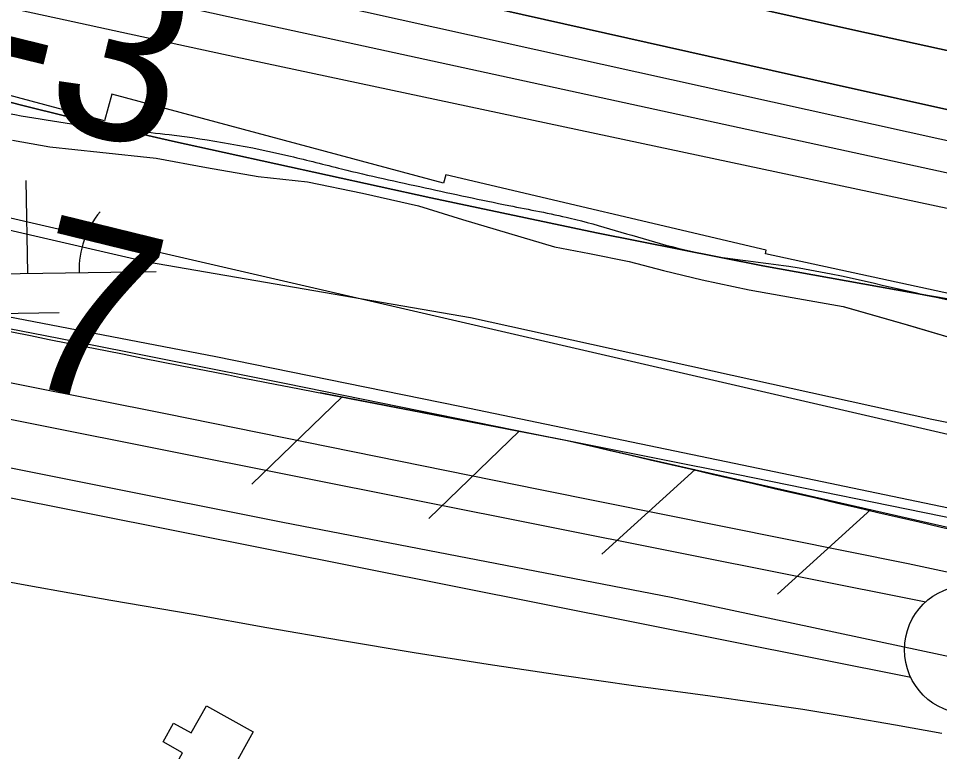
# Model space of a CAD drawing. Extents: x 3823584 to 3861785, y 301729 to 327625.
# Drawn here: x 3852192.9 to 3852550.8, y 317403.3 to 317687.9 of the extents above; entities that cross this region are included whole.
import ezdxf

# ---------------------------------------------------------------- set-up
doc = ezdxf.new("R2010")
doc.units = 0
for name, color, linetype in [('V-BLDG-OTLN', 7, 'Continuous'), ('V-FLOD-BASE', 7, 'Continuous'), ('V-LEVE-TOET', 7, 'Continuous'), ('V-RIVR-EDGE', 7, 'Continuous'), ('V-RIVR-RANG', 7, 'Continuous'), ('V-ROAD-CNTR', 7, 'Continuous'), ('V-RRAP-FSHR', 7, 'Continuous'), ('V-RRAP-RVMT', 7, 'Continuous'), ('V-SITE-VEGE', 7, 'Continuous'), ('V-SURV-LINE', 7, 'Continuous'), ('V-TOPO-DPTH', 7, 'Continuous'), ('V-TOPO-MINR', 7, 'Continuous'), ('V-TOPO-WATR', 7, 'Continuous'), ('V-WETL-SWMP', 7, 'Continuous')]:
    doc.layers.add(name, color=color, linetype=linetype)

msp = doc.modelspace()

# ---------------------------------------------------------------- linework, layer by layer
at = {"layer": 'V-BLDG-OTLN'}
msp.add_lwpolyline([(3852284.11, 317410.95), (3852267.62, 317381.35), (3852250.1, 317391.11), (3852256.62, 317402.81), (3852249.09, 317407), (3852253.16, 317414.31), (3852260.03, 317410.48), (3852265.93, 317421.08)], close=True, dxfattribs=at)
at = {"layer": 'V-FLOD-BASE'}
for points in [[(3852113.93, 317561.56), (3852249.98, 317534.53), (3852395.57, 317505.05), (3852538.6, 317476.3), (3852723.99, 317436.55), (3852855.57, 317407), (3853007.14, 317370.22), (3853131.72, 317341.22), (3853254.46, 317314.34), (3853398.97, 317272.97), (3853516.94, 317237.27), (3853660.23, 317191.24), (3853756.53, 317159.77)], [(3852148.83, 317521.55), (3852295.6, 317492.41), (3852446.54, 317463.26), (3852671.38, 317415.37), (3852989.91, 317341.47), (3853212.68, 317291.5), (3853293.32, 317268.4), (3853466.67, 317218.64), (3853617.6, 317172.83), (3853747.72, 317133.28), (3853930.93, 317074.98), (3854102.09, 317019.19), (3854140.25, 317010.51)]]:
    msp.add_lwpolyline(points, dxfattribs=at)
at = {"layer": 'V-LEVE-TOET'}
for points in [[(3852948.1, 317403.64), (3852894.21, 317416.83), (3852858.73, 317425.84), (3852823.2, 317434.64), (3852787.62, 317443.23), (3852751.99, 317451.61), (3852716.32, 317459.8), (3852680.6, 317467.77), (3852644.83, 317475.53), (3852558.38, 317493.31), (3852471.88, 317510.82), (3852385.33, 317528.05), (3852296.95, 317546), (3852208.51, 317563.61), (3852120, 317580.87)], [(3852165.13, 317473.58), (3852196.96, 317467.71), (3852228.83, 317462.06), (3852260.75, 317456.65), (3852289.34, 317451.48), (3852317.98, 317446.53), (3852346.65, 317441.78), (3852375.35, 317437.24), (3852404.09, 317432.91), (3852432.85, 317428.8), (3852461.65, 317424.9), (3852479.7, 317422.38), (3852497.74, 317419.67), (3852515.75, 317416.78), (3852533.73, 317413.71), (3852551.68, 317410.45)]]:
    msp.add_lwpolyline(points, dxfattribs=at)
at = {"layer": 'V-RIVR-EDGE'}
msp.add_spline([(3842841.54, 321100.24), (3842868.29, 321083.92), (3842887.69, 321072.7), (3842926.5, 321056.09), (3842950.74, 321041.46), (3842972.07, 321024.42), (3842988.05, 321006.41), (3843009.86, 320988.87), (3843033.13, 320971.33), (3843055.43, 320956.71), (3843078.72, 320946.45), (3843098.13, 320940.09), (3843142.74, 320915.7), (3843156.32, 320906.92), (3843166.98, 320897.67), (3843193.66, 320884.49), (3843216.46, 320873.26), (3843237.3, 320859.62), (3843254.76, 320849.37), (3843280.47, 320837.65), (3843294.05, 320828.88), (3843315.38, 320815.71), (3843374.55, 320782.06), (3843408.02, 320767.41), (3843439.07, 320753.73), (3843485.14, 320729.34), (3843531.71, 320707.37), (3843569.06, 320691.25), (3843614.17, 320670.26), (3843636.48, 320659.03), (3843664.61, 320642.45), (3843700.97, 320618.08), (3843732.49, 320598.58), (3843761.6, 320586.36), (3843794.59, 320574.63), (3843841.18, 320559.46), (3843869.32, 320549.19), (3843896, 320537.47), (3843934.8, 320517.95), (3843983.78, 320488.69), (3844036.64, 320460.88), (3844067.7, 320450.6), (3844099.23, 320437.41), (3844147.26, 320416.41), (3844198.68, 320395.4), (3844231.66, 320378.81), (3844260.77, 320365.62), (3844285.5, 320350.02), (3844318.47, 320330.03), (3844340.78, 320316.86), (3844370.36, 320301.25), (3844413.05, 320281.72), (3844464.95, 320257.79), (3844507.63, 320235.35), (3844559.53, 320209.48), (3844611.93, 320186.53), (3844641.52, 320173.83), (3844659.97, 320172.81), (3844685.7, 320168.38), (3844698.8, 320165.92), (3844709.96, 320162.49), (3844717.73, 320161.01), (3844736.17, 320157.08), (3844761.89, 320148.76), (3844788.58, 320138.5), (3844802.15, 320129.24), (3844822.99, 320110.73), (3844840.44, 320098.06), (3844854.99, 320090.26), (3844877.31, 320083.89), (3844898.18, 320078.01), (3844924.88, 320075.51), (3844948.18, 320067.69), (3844995.24, 320051.06), (3845092.74, 320004.68), (3845127.18, 319991), (3845178.6, 319966.59), (3845233.9, 319942.66), (3845254.29, 319937.27), (3845267.87, 319931.4), (3845279.99, 319924.09), (3845291.12, 319907.55), (3845303.7, 319889.55), (3845313.88, 319880.79), (3845344.43, 319860.31), (3845386.13, 319837.38), (3845433.18, 319812.5), (3845466.17, 319798.82), (3845499.64, 319785.63), (3845540.39, 319768.04), (3845605.4, 319740.69), (3845645.65, 319717.28), (3845675.73, 319707), (3845744.63, 319679.15), (3845798.47, 319656.2), (3845841.17, 319641.04), (3845897.94, 319619.04), (3845920.25, 319608.3), (3845955.66, 319592.19), (3845983.32, 319582.41), (3846002.73, 319576.53), (3846033.78, 319566.74), (3846064.36, 319558.41), (3846131.3, 319529.11), (3846195.83, 319504.18), (3846263.75, 319476.33), (3846288.98, 319466.56), (3846319.07, 319458.23), (3846370.01, 319439.16), (3846428.25, 319422.51), (3846482.1, 319400.03), (3846515.07, 319381.01), (3846564.07, 319360.01), (3846597.56, 319350.21), (3846665.5, 319330.62), (3846718.38, 319312.03), (3846778.55, 319290.52), (3846834.34, 319268.04), (3846872.67, 319254.83), (3846921.21, 319243.06), (3847037.63, 319189.35), (3847098.28, 319169.29), (3847179.32, 319142.38), (3847206.49, 319132.6), (3847242.87, 319117.46), (3847278.29, 319102.8), (3847312.72, 319083.29), (3847329.2, 319070.14), (3847340.84, 319063.79), (3847386.92, 319043.77), (3847433.02, 319027.14), (3847490.78, 319016.8), (3847613.54, 318972.79), (3847679.04, 318948.35), (3847756.19, 318921.93), (3847807.62, 318903.84), (3847852.26, 318889.64), (3847964.37, 318857.31), (3847994.45, 318845.1), (3848035.69, 318830.43), (3848071.11, 318817.71), (3848100.22, 318808.42), (3848132.73, 318796.68), (3848146.3, 318786.45), (3848169.58, 318772.31), (3848183.66, 318769.36), (3848198.22, 318769.32), (3848227.38, 318777.51), (3848252.65, 318783.27), (3848268.19, 318783.23), (3848285.67, 318780.28), (3848300.7, 318773.44), (3848320.58, 318760.76), (3848336.57, 318746.64), (3848351.59, 318729.61), (3848359.33, 318720.85), (3848374.86, 318714.01), (3848388.94, 318713), (3848400.1, 318708.6), (3848422.89, 318694.95), (3848448.13, 318689.55), (3848489.37, 318672.93), (3848523.33, 318658.77), (3848566.5, 318641.66), (3848605.32, 318627.97), (3848647.05, 318615.24), (3848684.42, 318603.49), (3848723.24, 318590.77), (3848769.33, 318574.63), (3848833.37, 318546.79), (3848867.81, 318533.11), (3848904.69, 318518.93), (3848947.38, 318502.31), (3849001.72, 318482.27), (3849103.63, 318452.88), (3849156.53, 318438.18), (3849190.02, 318429.35), (3849235.14, 318411.76), (3849274.43, 318394.67), (3849315.2, 318382.42), (3849365.19, 318370.16), (3849404.02, 318364.24), (3849440.42, 318352.49), (3849487, 318339.26), (3849538.93, 318322.62), (3849582.11, 318306.98), (3849620.93, 318293.77), (3849669.93, 318277.62), (3849700.99, 318268.8), (3849752.44, 318257.99), (3849805.35, 318245.72), (3849854.86, 318234.91), (3849902.42, 318222.17), (3849946.58, 318209.92), (3850026.17, 318188.36), (3850056.74, 318179.05), (3850089.25, 318168.77), (3850137.3, 318155.06), (3850179.52, 318142.33), (3850231.45, 318129.57), (3850317.33, 318099.25), (3850383.82, 318081.12), (3850420.7, 318073.26), (3850467.79, 318064.88), (3850492.56, 318064.82), (3850504.21, 318063.34), (3850532.84, 318055.01), (3850621.66, 318032.94), (3850687.18, 318019.66), (3850711.46, 318016.2), (3850744.95, 318010.78), (3850789.61, 318002.41), (3850833.79, 317995.99), (3850862.43, 317991.55), (3850891.55, 317985.65), (3850937.66, 317972.91), (3850986.17, 317954.33), (3851054.57, 317923.57), (3851080.28, 317912.82), (3851106.97, 317904.5), (3851143.37, 317893.24), (3851177.33, 317879.07), (3851200.63, 317876.1), (3851236.57, 317875.53), (3851266.18, 317872.06), (3851272.5, 317872.53), (3851284.18, 317883.67), (3851289.53, 317886.08), (3851297.79, 317887.52), (3851306.04, 317885.55), (3851313.8, 317881.16), (3851326.39, 317866.56), (3851330.75, 317862.18), (3851336.08, 317859.26), (3851351.62, 317859.7), (3851365.7, 317855.78), (3851396.27, 317846.97), (3851418.11, 317840.11), (3851434.6, 317835.22), (3851457.9, 317830.79), (3851490.91, 317825.85), (3851530.71, 317814.58), (3851551.1, 317810.65), (3851594.78, 317800.83), (3851617.59, 317795.43), (3851653.02, 317786.11), (3851683.59, 317778.27), (3851733.59, 317766.97), (3851760.77, 317761.08), (3851796.67, 317749.34), (3851824.34, 317742.47), (3851840.85, 317741.46), (3851930.16, 317723.27), (3851979.66, 317710.03), (3852014.61, 317701.2), (3852052.94, 317687.03), (3852078.17, 317678.71), (3852111.17, 317670.37), (3852145.63, 317661.06), (3852223.29, 317645.81), (3852251.45, 317642.83), (3852298.54, 317634.46), (3852318.43, 317629.55), (3852350.95, 317622.19), (3852383.47, 317615.31), (3852407.26, 317610.39), (3852442.2, 317600.59), (3852460.64, 317596.18), (3852492.2, 317591.73), (3852557.72, 317577.97), (3852588.79, 317572.06), (3852639.75, 317557.37), (3852677.11, 317546.59), (3852709.15, 317539.23), (3852778.08, 317526.92), (3852828.07, 317515.62), (3852866.41, 317507.27), (3852903.3, 317498.93), (3852971.25, 317485.16), (3853029.5, 317471.42), (3853053.78, 317470.39), (3853067.86, 317472.29), (3853084.86, 317471.77), (3853119.33, 317467.31), (3853178.57, 317463.28), (3853226.64, 317460.73), (3853283.45, 317456.71), (3853309.66, 317454.21), (3853332.96, 317449.79), (3853373.74, 317444.34), (3853420.84, 317440.83), (3853438.81, 317442.72), (3853449.5, 317445.13), (3853457.28, 317446.08), (3853468.93, 317445.56), (3853484.47, 317444.07), (3853505.82, 317439.16), (3853578.12, 317413.24), (3853649.43, 317382.96), (3853665.45, 317380.49), (3853691.67, 317377.51), (3853715.93, 317370.65), (3853745.04, 317356.98), (3853758.63, 317353.55), (3853777.08, 317353.5), (3853792.14, 317354.44), (3853804.76, 317353.92), (3853814.96, 317351.95), (3853825.15, 317349.01), (3853833.87, 317342.19), (3853838.21, 317330.04), (3853842.54, 317313.52), (3853842.52, 317303.32), (3853841.03, 317290.21), (3853837.11, 317275.65), (3853833.19, 317261.09), (3853832.69, 317256.72), (3853833.17, 317253.81), (3853842.87, 317249.9), (3853850.64, 317251.34), (3853861.83, 317258.6), (3853874.48, 317267.79), (3853878.87, 317274.58), (3853885.71, 317293.5), (3853891.57, 317305.14), (3853902.76, 317314.83), (3853910.54, 317318.21), (3853925.6, 317319.63), (3853947.94, 317317.63), (3853964.92, 317312.73), (3853976.07, 317304.93), (3853977.03, 317301.53), (3853977.02, 317295.7), (3853962.85, 317260.77), (3853962.36, 317259.32), (3853973.52, 317254.92), (3853974.49, 317255.89), (3853985.22, 317273.83), (3853996.42, 317286.43), (3854006.15, 317291.26), (3854013.92, 317293.18), (3854024.12, 317293.16), (3854039.17, 317291.18), (3854062.47, 317286.75), (3854090.13, 317278.43), (3854103.23, 317272.57), (3854117.78, 317267.67), (3854137.68, 317261.31), (3854149.32, 317256.91), (3854160.49, 317255.91), (3854172.62, 317252), (3854187.67, 317249.53), (3854208.54, 317244.63), (3854239.6, 317237.75), (3854270.19, 317233.79), (3854295.44, 317235.18), (3854316.8, 317231.25), (3854345.92, 317224.38), (3854376.5, 317215.07), (3854404.64, 317204.32), (3854422.57, 317192.13), (3854456.04, 317175.05), (3854479.32, 317164.31), (3854512.32, 317155), (3854552.61, 317144.22), (3854583.67, 317137.83), (3854607.93, 317128.54), (3854626.37, 317122.18), (3854651.13, 317119.69), (3854669.1, 317119.65), (3854682.2, 317117.68), (3854697.73, 317112.78), (3854731.21, 317101.53), (3854780.71, 317084.41), (3854814.68, 317075.1), (3854853.5, 317062.38), (3854876.8, 317059.4), (3854908.37, 317059.33), (3854930.21, 317053.93), (3854954.47, 317045.13), (3854992.8, 317031.92), (3855018.52, 317025.54), (3855045.21, 317018.19), (3855069.96, 317011.33), (3855098.59, 317003.01), (3855144.68, 316984.93), (3855179.12, 316967.36), (3855201.43, 316955.16), (3855224.73, 316951.22), (3855238.82, 316951.67), (3855266.5, 316951.12), (3855288.82, 316947.17), (3855307.27, 316941.79), (3855334.44, 316933.46), (3855365.98, 316922.22), (3855391.7, 316914.87), (3855424.23, 316910.42), (3855463.07, 316908.86), (3855500.94, 316903.43), (3855550.93, 316890.68), (3855585.38, 316880.88), (3855613.04, 316870.61), (3855645.05, 316855.97), (3855692.11, 316835.94), (3855730.43, 316816.9), (3855763.9, 316802.74), (3855794.47, 316792.46), (3855845.92, 316779.71), (3855892.02, 316765.51), (3855946.35, 316743.04), (3855993.39, 316714.27), (3856071.47, 316670.37), (3856089.42, 316663.04), (3856107.86, 316658.63), (3856121.44, 316650.82), (3856142.29, 316637.17), (3856156.36, 316630.82), (3856184.49, 316616.67), (3856216.02, 316603), (3856256.29, 316587.84), (3856306.76, 316572.18), (3856351.41, 316562.35), (3856435.85, 316539.32), (3856494.09, 316523.15), (3856538.25, 316510.41), (3856585.8, 316493.3), (3856618.31, 316480.11), (3856653.24, 316468.85), (3856673.14, 316464.43), (3856704.21, 316458.04), (3856732.35, 316449.72), (3856785.74, 316434.04), (3856807.58, 316430.1), (3856837.67, 316423.72), (3856870.18, 316410.52), (3856899.78, 316401.22), (3856934.72, 316389.97), (3857040.99, 316356.2), (3857080.28, 316340.07), (3857124.91, 316321.02), (3857148.67, 316305.91), (3857160.29, 316291.8), (3857170.93, 316274.77), (3857176.23, 316255.82), (3857179.07, 316226.68), (3857180.52, 316221.82), (3857182.43, 316211.61), (3857188.74, 316207.71), (3857198.94, 316207.69), (3857203.8, 316211.56), (3857208.66, 316212.03), (3857222.25, 316208.12), (3857260.08, 316189.57), (3857281.9, 316175.92), (3857296.93, 316167.14), (3857323.6, 316151.05), (3857337.2, 316150.04), (3857353.22, 316150), (3857380.44, 316157.22), (3857385.3, 316161.58), (3857386.3, 316171.29), (3857386.82, 316184.4), (3857392.68, 316197.98), (3857402.41, 316203.79), (3857414.55, 316206.67), (3857433.01, 316206.14), (3857452.42, 316199.78), (3857489.3, 316189.49), (3857539.77, 316176.74), (3857578.12, 316169.84), (3857601.42, 316164.44), (3857617.91, 316157.12), (3857635.85, 316144.45), (3857650.85, 316121.58), (3857656.63, 316103.6), (3857659.02, 316087.08)], degree=3, dxfattribs=at)
at = {"layer": 'V-ROAD-CNTR'}
msp.add_spline([(3842875.96, 320239.46), (3842990.91, 320181.87), (3843256.6, 320051.59), (3843560.3, 319930.12), (3843870.08, 319826.52), (3844292.56, 319684.26), (3844615.59, 319572.5), (3844818.1, 319496.53), (3844972.27, 319427.92), (3845189.4, 319317.31), (3845422.22, 319208.82), (3845693.05, 319096.51), (3845952.03, 319004.99), (3846337.47, 318866.97), (3846743.46, 318720.02), (3847073.97, 318594.25), (3847327.14, 318498.37), (3847558.1, 318399.46), (3847753.34, 318326.69), (3848005.14, 318242.89), (3848344.36, 318132.28), (3848797.61, 317985.92), (3849074.79, 317901.72), (3849263.29, 317856.98), (3849650.18, 317778.14), (3850338.32, 317644.12), (3850967.33, 317524.6), (3851605.13, 317394.41), (3852352.58, 317261.41)], degree=3, dxfattribs=at)
at = {"layer": 'V-RRAP-FSHR'}
for p, q in [((3852318.73, 317540.99), (3852283.62, 317507.05)), ((3852387.45, 317527.68), (3852352.34, 317493.73)), ((3852455.83, 317512.74), (3852419.64, 317479.96)), ((3852524.08, 317497.21), (3852487.9, 317464.42))]:
    msp.add_line(p, q, dxfattribs=at)
for points in [[(3842017.76, 321437.98), (3842374.25, 321253.84), (3842835.08, 321069.22), (3843015.43, 320965.69), (3843571.15, 320673.74), (3844061.81, 320421.24), (3844693.43, 320129.28), (3845010.09, 320004.46), (3845413.31, 319793.98), (3846401.32, 319402.75), (3847271.72, 319069.13), (3848230.54, 318729.46), (3848945.87, 318453.46), (3849985.56, 318151.96), (3851282.51, 317815.65), (3852166.28, 317615.91), (3853017.63, 317419.5), (3853178.38, 317396.4), (3853479.75, 317356.76), (3853702.08, 317301.35), (3854318.05, 317115.33), (3854658.22, 317038.82)], [(3852310.14, 317542.66), (3852330.94, 317538.63), (3852406.17, 317524.05), (3852663.79, 317465.41), (3852921.42, 317406.77), (3852983.05, 317392.72)]]:
    msp.add_lwpolyline(points, dxfattribs=at)
for points in [[(3851177.87, 317785.22), (3851297.67, 317759.72), (3851529.23, 317708.45), (3851799.74, 317648.23), (3852023.31, 317600.57), (3852255.72, 317553.2), (3852406.17, 317524.05)], [(3852406.17, 317524.05), (3852921.42, 317406.77), (3853240.56, 317333.95), (3853307.12, 317316.94), (3853741.39, 317189.39), (3853765.74, 317179.65)]]:
    msp.add_spline(points, degree=3, dxfattribs=at)
at = {"layer": 'V-RRAP-RVMT'}
msp.add_lwpolyline([(3853533.54, 317462.65), (3853529.35, 317436.21), (3853415.09, 317454.33), (3853414.61, 317450.65), (3853290.21, 317467.01), (3853288.74, 317456.2), (3853153.82, 317473.95), (3853152.63, 317466.46), (3853017.16, 317487.93), (3853016.39, 317483.55), (3852878.4, 317507.64), (3852879.31, 317512.67), (3852749.6, 317538.83), (3852749, 317536.15), (3852612.3, 317565.72), (3852612.9, 317568.49), (3852483.22, 317596.55), (3852483.5, 317597.92), (3852358.91, 317627.17), (3852358.07, 317624.03), (3852229.16, 317658.57), (3852226.33, 317648.16), (3852090.88, 317684.44)], dxfattribs=at)
at = {"layer": 'V-SITE-VEGE'}
for points in [[(3852190.54, 317640.65), (3852205.09, 317638.09), (3852224.5, 317635.99), (3852246.38, 317633.65), (3852266, 317630.05), (3852285.99, 317626.61), (3852305.18, 317624.52), (3852326.59, 317620.15), (3852348.28, 317615.12), (3852365.49, 317609.91), (3852401.25, 317599.25), (3852414.75, 317596.63), (3852430.19, 317593.6), (3852443.53, 317590.09), (3852458.59, 317586.47), (3852476.86, 317582.6), (3852493.5, 317579.64), (3852513.42, 317576.04), (3852538.3, 317569.03), (3852563.26, 317561.56)], [(3853677.81, 317255.9), (3853519.98, 317306.14), (3853204.32, 317392.27), (3852892.25, 317464.05), (3852547.89, 317532.24), (3852368.53, 317571.72), (3852242.98, 317593.25), (3852056.46, 317636.32)]]:
    msp.add_lwpolyline(points, dxfattribs=at)
at = {"layer": 'V-SURV-LINE'}
for points in [[(3851904.4, 317589.13), (3852545.53, 317461.45)], [(3852539.66, 317432.04), (3851898.53, 317559.71)]]:
    msp.add_lwpolyline(points, dxfattribs=at)
msp.add_circle((3852562.19, 317442.84), 25, dxfattribs=at)
at = {"layer": 'V-TOPO-DPTH'}
for points in [[(3851718.7, 317873.15), (3852220.49, 317751.13), (3852234.29, 317747.8), (3852248.11, 317744.52), (3852261.94, 317741.3), (3852275.79, 317738.12), (3852382.6, 317713.82), (3852449.87, 317698.63), (3852517.18, 317683.57), (3852584.53, 317668.72), (3852651.91, 317654.01), (3853060.54, 317565.41), (3853095.14, 317557.91), (3853129.73, 317550.4), (3853164.32, 317542.89), (3853198.91, 317535.38), (3853410.54, 317489.39), (3853511.63, 317467.13), (3853612.64, 317444.48), (3853713.52, 317421.25)], [(3853713.52, 317421.25), (3853612.64, 317444.48), (3853511.63, 317467.13), (3853410.54, 317489.39), (3853198.91, 317535.38), (3853164.32, 317542.89), (3853129.73, 317550.4), (3853095.14, 317557.91), (3853060.54, 317565.41), (3852651.91, 317654.01), (3852584.53, 317668.72), (3852517.18, 317683.57), (3852449.87, 317698.63), (3852382.6, 317713.82), (3852275.79, 317738.12), (3852261.94, 317741.3), (3852248.11, 317744.52), (3852234.29, 317747.8), (3852220.49, 317751.13), (3851718.7, 317873.15)], [(3853907.04, 317360.73), (3853174.78, 317517.64), (3853149.44, 317523.07), (3853124.11, 317528.51), (3853098.77, 317533.95), (3853073.44, 317539.38), (3852919.12, 317572.53), (3852816.65, 317594.68), (3852714.23, 317617.02), (3852611.87, 317639.64), (3852509.55, 317662.46), (3852292.62, 317711.14), (3852267.69, 317716.79), (3852242.78, 317722.51), (3852217.89, 317728.35), (3852193.02, 317734.26), (3851641.88, 317866.48)], [(3853907.04, 317360.73), (3853174.78, 317517.64), (3853149.44, 317523.07), (3853124.11, 317528.51), (3853098.77, 317533.95), (3853073.44, 317539.38), (3852919.12, 317572.53), (3852816.65, 317594.68), (3852714.23, 317617.02), (3852611.87, 317639.64), (3852509.55, 317662.46), (3852292.62, 317711.14), (3852267.69, 317716.79), (3852242.78, 317722.51), (3852217.89, 317728.35), (3852193.02, 317734.26), (3851641.88, 317866.48)], [(3852925.1, 317519.38), (3852611.9, 317569.27), (3852546.94, 317580.21), (3852482.12, 317591.89), (3852417.52, 317604.71), (3852353.07, 317618.28), (3852252.78, 317640.32), (3852238.59, 317643.51), (3852224.42, 317646.8), (3852210.29, 317650.22), (3852196.17, 317653.73), (3851870.76, 317736.43)], [(3852161.21, 317714.02), (3852198.9, 317705.52), (3852236.61, 317697.09), (3852274.34, 317688.76), (3852312.09, 317680.51), (3852801.8, 317574.1), (3852854.54, 317562.67), (3852907.29, 317551.28), (3852960.05, 317539.94), (3853012.81, 317528.65), (3853093.84, 317511.36), (3853106.1, 317508.73), (3853118.35, 317506.08), (3853130.6, 317503.4), (3853142.84, 317500.71), (3853344.23, 317456.13), (3853454.36, 317431.46), (3853564.41, 317406.42), (3853674.34, 317380.84)], [(3852161.21, 317714.02), (3852198.9, 317705.52), (3852236.61, 317697.09), (3852274.34, 317688.76), (3852312.09, 317680.51), (3852801.8, 317574.1), (3852854.54, 317562.67), (3852907.29, 317551.28), (3852960.05, 317539.94), (3853012.81, 317528.65), (3853093.84, 317511.36), (3853106.1, 317508.73), (3853118.35, 317506.08), (3853130.6, 317503.4), (3853142.84, 317500.71), (3853344.23, 317456.13), (3853454.36, 317431.46), (3853564.41, 317406.42), (3853674.34, 317380.84)]]:
    msp.add_lwpolyline(points, dxfattribs=at)
at = {"layer": 'V-TOPO-MINR'}
for points in [[(3851718.7, 317873.15), (3852220.49, 317751.13), (3852234.29, 317747.8), (3852248.11, 317744.52), (3852261.94, 317741.3), (3852275.79, 317738.12), (3852382.6, 317713.82), (3852449.87, 317698.63), (3852517.18, 317683.57), (3852584.53, 317668.72), (3852651.91, 317654.01), (3853060.54, 317565.41), (3853095.14, 317557.91), (3853129.73, 317550.4), (3853164.32, 317542.89), (3853198.91, 317535.38), (3853410.54, 317489.39), (3853511.63, 317467.13), (3853612.64, 317444.48), (3853713.52, 317421.25)], [(3851641.88, 317866.48), (3852193.02, 317734.26), (3852217.89, 317728.35), (3852242.78, 317722.51), (3852267.69, 317716.79), (3852292.62, 317711.14), (3852509.55, 317662.46), (3852611.87, 317639.64), (3852714.23, 317617.02), (3852816.65, 317594.68), (3852919.12, 317572.53), (3853073.44, 317539.38), (3853098.77, 317533.95), (3853124.11, 317528.51), (3853149.44, 317523.07), (3853174.78, 317517.64), (3853907.04, 317360.73)], [(3852177.7, 317724.58), (3852208.74, 317717.39), (3852239.81, 317710.26), (3852270.89, 317703.25), (3852301.99, 317696.32), (3852656.39, 317617.93), (3852733.81, 317600.9), (3852811.25, 317583.96), (3852888.72, 317567.19), (3852966.22, 317550.52), (3853085.4, 317525.02), (3853103.32, 317521.17), (3853121.24, 317517.32), (3853139.15, 317513.46), (3853157.07, 317509.58), (3853742.64, 317382.67)], [(3852161.21, 317714.02), (3852198.9, 317705.52), (3852236.61, 317697.09), (3852274.34, 317688.76), (3852312.09, 317680.51), (3852801.8, 317574.1), (3852854.54, 317562.67), (3852907.29, 317551.28), (3852960.05, 317539.94), (3853012.81, 317528.65), (3853093.84, 317511.36), (3853106.1, 317508.73), (3853118.35, 317506.08), (3853130.6, 317503.4), (3853142.84, 317500.71), (3853344.23, 317456.13), (3853454.36, 317431.46), (3853564.41, 317406.42), (3853674.34, 317380.84)], [(3852188.88, 317692.18), (3852210.98, 317687.36), (3852233.09, 317682.56), (3852255.21, 317677.81), (3852277.33, 317673.09), (3852945.96, 317530.97), (3852974.22, 317524.96), (3853002.47, 317518.95), (3853030.72, 317512.94), (3853058.98, 317506.93), (3853102.29, 317497.71), (3853108.89, 317496.29), (3853115.47, 317494.86), (3853122.06, 317493.41), (3853128.64, 317491.94), (3853227.97, 317469.58), (3853284.17, 317456.75), (3853340.32, 317443.7), (3853396.39, 317430.32), (3853452.41, 317416.71), (3853953.01, 317293.59)]]:
    msp.add_lwpolyline(points, dxfattribs=at)
at = {"layer": 'V-TOPO-WATR'}
msp.add_lwpolyline([(3851870.76, 317736.43), (3852196.17, 317653.73), (3852210.29, 317650.22), (3852224.42, 317646.8), (3852238.59, 317643.51), (3852252.78, 317640.32), (3852353.07, 317618.28), (3852417.52, 317604.71), (3852482.12, 317591.89), (3852546.94, 317580.21), (3852611.9, 317569.27), (3852925.1, 317519.38)], dxfattribs=at)
at = {"layer": 'V-WETL-SWMP'}
for p, q in [((3852196.46, 317588.97), (3852195.9, 317624.96)), ((3852146.46, 317588.2), (3852246.45, 317589.74)), ((3852184.7, 317573.36), (3852208.69, 317573.73))]:
    msp.add_line(p, q, dxfattribs=at)
for points in [[(3852190.54, 317640.65), (3852205.09, 317638.09), (3852224.5, 317635.99), (3852246.38, 317633.65), (3852266, 317630.05), (3852285.99, 317626.61), (3852305.18, 317624.52), (3852326.59, 317620.15), (3852348.28, 317615.12), (3852365.49, 317609.91), (3852401.25, 317599.25), (3852414.75, 317596.63), (3852430.19, 317593.61), (3852443.53, 317590.09), (3852458.59, 317586.47), (3852476.86, 317582.6), (3852493.5, 317579.64), (3852513.42, 317576.04), (3852538.31, 317569.02), (3852563.26, 317561.56)], [(3853341.53, 317314.52), (3853283.69, 317330.11), (3853227.21, 317343.35), (3853156.06, 317357.69), (3853039.86, 317385.15), (3852911.35, 317416.7), (3852797.48, 317444.13), (3852637.57, 317480.48), (3852467.86, 317515.78), (3852364.4, 317537.26), (3852269.54, 317556.54), (3852148.17, 317579.86)]]:
    msp.add_lwpolyline(points, dxfattribs=at)
msp.add_arc((3852251.68, 317590.3), 35.25, 140.1115, 181.6552, dxfattribs=at)

# ---------------------------------------------------------------- texts
at = {"layer": 'V-RIVR-RANG'}
for s, p in [('-3', (3852172.27, 317654.8)), ('4.7', (3852116.68, 317565.46))]:
    msp.add_text(s, height=67, rotation=346.2283, dxfattribs=at).set_placement(p)

doc.saveas('drawing.dxf')
